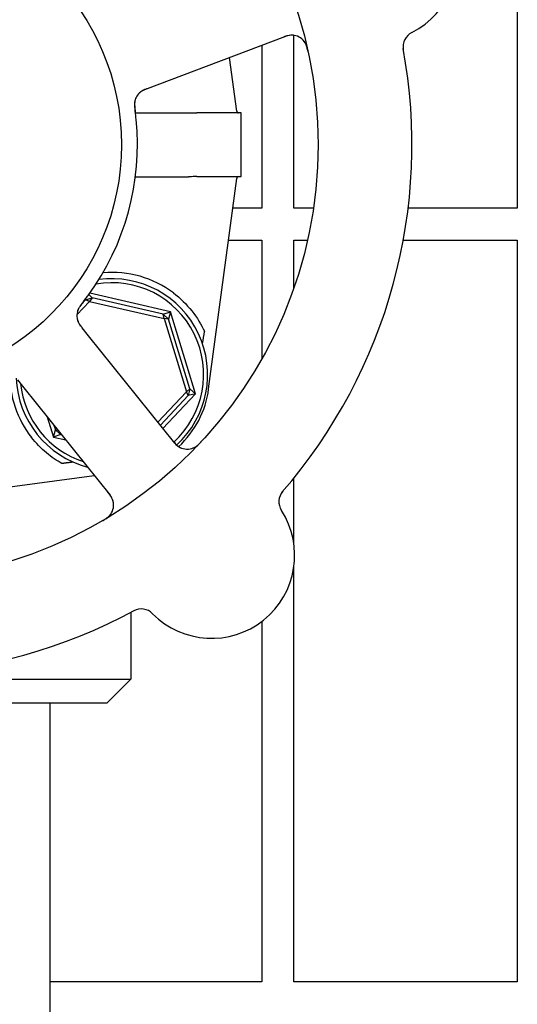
# Model space of a CAD drawing. Header units: inches. Extents: x 24 to 1128, y -69 to 748.
# Tile 638 of 656: x 737.1 to 739.05, y 639.69 to 643.55. Entities that reach past the tile are written whole.
import ezdxf

# ---------------------------------------------------------------- set-up
doc = ezdxf.new("R2010")
doc.units = ezdxf.units.IN
doc.header["$LTSCALE"] = 32
doc.header["$MEASUREMENT"] = 0
doc.layers.add('Visible (ANSI)', color=7, linetype='Continuous', lineweight=30)

msp = doc.modelspace()

# ---------------------------------------------------------------- linework, layer by layer
at = {"layer": 'Visible (ANSI)'}
for p, q in [((739.04813, 645.71353), (739.04813, 642.80728)), ((737.63777, 643.29017), (738.14214, 643.48118)), ((738.17313, 642.80728), (738.17313, 643.4846)), ((738.04813, 643.44557), (738.04813, 642.80728)), ((737.94938, 643.18781), (737.92145, 643.3976)), ((737.60048, 643.27604), (737.63777, 643.29017)), ((737.55279, 643.18131), (737.76121, 643.18131)), ((737.96692, 643.18103), (737.79331, 643.18103)), ((737.96692, 642.93103), (737.96692, 643.18103)), ((737.55279, 642.93075), (737.76121, 642.93075)), ((737.79331, 642.93103), (737.96692, 642.93103)), ((737.83957, 642.09937), (737.94938, 642.92425)), ((738.04813, 642.80728), (737.93381, 642.80728)), ((738.24995, 642.80728), (738.17313, 642.80728)), ((739.04813, 642.80728), (738.62071, 642.80728)), ((737.91717, 642.68228), (738.04813, 642.68228)), ((738.04813, 642.68228), (738.04813, 642.21757)), ((738.17313, 642.49432), (738.17313, 642.68228)), ((738.17313, 642.68228), (738.22676, 642.68228)), ((738.60173, 642.68228), (739.04813, 642.68228)), ((739.04813, 642.68228), (739.04813, 639.77603)), ((737.37039, 642.46921), (737.38319, 642.45622)), ((737.68965, 642.40136), (737.3741, 642.47436)), ((737.32355, 642.38925), (737.37324, 642.44248)), ((737.35731, 642.44832), (737.343, 642.43299)), ((737.35731, 642.44832), (737.38319, 642.45622)), ((737.35731, 642.44832), (737.35812, 642.45265)), ((737.37324, 642.44248), (737.35731, 642.44832)), ((737.38319, 642.45622), (737.37324, 642.44248)), ((737.37324, 642.44248), (737.66503, 642.37498)), ((737.66212, 642.39169), (737.38319, 642.45622)), ((737.66212, 642.39169), (737.68965, 642.40136)), ((737.66212, 642.39169), (737.6819, 642.37322)), ((737.66503, 642.37498), (737.66212, 642.39169)), ((737.68965, 642.40136), (737.6819, 642.37322)), ((737.78762, 642.08039), (737.68965, 642.40136)), ((737.6819, 642.37322), (737.66503, 642.37498)), ((737.66503, 642.37498), (737.75246, 642.08852)), ((737.76548, 642.0994), (737.6819, 642.37322)), ((737.36968, 642.30739), (737.34471, 642.33851)), ((737.7072, 641.88673), (737.36968, 642.30739)), ((737.09123, 642.1351), (737.11619, 642.104)), ((737.11619, 642.104), (737.45371, 641.68334)), ((737.75246, 642.08852), (737.64106, 641.96916)), ((737.75246, 642.08852), (737.76548, 642.0994)), ((737.75938, 642.07303), (737.75246, 642.08852)), ((737.76548, 642.0994), (737.75938, 642.07303)), ((737.76548, 642.0994), (737.78762, 642.08039)), ((737.65094, 641.95685), (737.75938, 642.07303)), ((737.66082, 641.94454), (737.78762, 642.08039)), ((737.78762, 642.08039), (737.75938, 642.07303)), ((737.20738, 641.99035), (737.23169, 641.9107)), ((737.23169, 641.9107), (737.23944, 641.93884)), ((737.23375, 641.95749), (737.23944, 641.93884)), ((737.23944, 641.93884), (737.24955, 641.93779)), ((737.25922, 641.92037), (737.23944, 641.93884)), ((737.25922, 641.92037), (737.23169, 641.9107)), ((737.23169, 641.9107), (737.28031, 641.89946)), ((737.25803, 641.92722), (737.25922, 641.92037)), ((737.25922, 641.92037), (737.2645, 641.91915)), ((736.56067, 641.64978), (737.39186, 641.76043)), ((738.17313, 641.49335), (738.17313, 641.75005)), ((738.17313, 639.77603), (738.17313, 641.40132)), ((737.53442, 641.2237), (737.53442, 640.96228)), ((738.04813, 641.18864), (738.04813, 639.77603)), ((735.58692, 640.96228), (737.53442, 640.96228)), ((737.44067, 640.86853), (737.53442, 640.96228)), ((737.44067, 640.86853), (735.68067, 640.86853)), ((737.21817, 640.86853), (737.21817, 639.09353)), ((738.04813, 639.77603), (737.21817, 639.77603)), ((739.04813, 639.77603), (738.17313, 639.77603))]:
    msp.add_line(p, q, dxfattribs=at)
for radius in [1.7075, 0.9375]:
    msp.add_circle((736.56067, 643.05603), radius, dxfattribs=at)
for centre, radius, start, end in [((738.48949, 643.78648), 0.325, 296.66113, 104.82247), ((738.16428, 643.42273), 0.0625, 12.88035, 110.7418), ((738.66337, 643.44018), 0.0625, 116.66113, 190.3534), ((736.56067, 643.05603), 2.075, 318.99965, 10.48395), ((737.61146, 643.21337), 0.0625, 128.31583, 168.22862), ((737.95712, 643.18884), 0.00781, 187.58266, 270), ((736.56067, 643.05603), 1, 323.83299, 5.65061), ((737.95712, 642.92322), 0.00781, 90, 172.41734), ((737.46067, 642.15603), 0.4, 52.97261, 94.99892), ((737.46067, 642.15603), 0.35938, 312.5485, 99.97535), ((737.46067, 642.15603), 0.375, 312.58331, 97.82604), ((737.38601, 642.38691), 0.0625, 161.2706, 202.30345), ((737.46067, 642.15603), 0.4, 179.10653, 218.18136), ((737.46067, 642.15603), 0.375, 182.20116, 255.29323), ((737.46067, 642.15603), 0.35938, 185.69755, 251.78605), ((737.46785, 642.14885), 0.375, 312.75403, 352.41734), ((737.75595, 641.92584), 0.0625, 218.7418, 316.60325), ((738.17704, 641.65737), 0.0625, 139.1302, 212.82247), ((737.40496, 641.64422), 0.0625, 300.88035, 38.7418), ((737.85141, 641.44733), 0.325, 224.66113, 32.82247), ((737.57579, 641.17495), 0.0625, 44.66113, 118.3534), ((736.56067, 643.05603), 2.075, 246.99965, 298.48395)]:
    msp.add_arc(centre, radius, start, end, dxfattribs=at)
msp.add_ellipse((738.05863, 645.16586), major_axis=(-0.57653, -4.33091), ratio=0.0429148, start_param=0.8462542, end_param=0.8607442, dxfattribs=at)
for points, knots in [([(738.17211, 643.48473), (738.17144, 643.48481), (738.17062, 643.48488), (738.16724, 643.4851), (738.16475, 643.48512), (738.15788, 643.48452), (738.1536, 643.48384), (738.14547, 643.48184), (738.14167, 643.48071), (738.13609, 643.4788), (738.13442, 643.47821), (738.13078, 643.47687), (738.12877, 643.47611), (738.12679, 643.47536)], [0.11682073, 0.11682073, 0.11682073, 0.11682073, 0.13209763, 0.13209763, 0.17640845, 0.17640845, 0.22121696, 0.22121696, 0.25582457, 0.25582457, 0.27005755, 0.27005755, 0.2865375, 0.2865375, 0.2865375, 0.2865375]), ([(738.22834, 643.42268), (738.22817, 643.42348), (738.22799, 643.42427), (738.22724, 643.42761), (738.22662, 643.43025), (738.22534, 643.43509), (738.2247, 643.4373), (738.22318, 643.44209), (738.22224, 643.4447), (738.22058, 643.44881), (738.21984, 643.45046), (738.21835, 643.45352), (738.21759, 643.45493), (738.216, 643.45764), (738.21515, 643.45894), (738.21406, 643.46049), (738.21373, 643.46093), (738.21346, 643.46129)], [0, 0, 0, 0, 0.00673636, 0.00673636, 0.02806078, 0.02806078, 0.0453371, 0.0453371, 0.06652159, 0.06652159, 0.08352226, 0.08352226, 0.10158901, 0.10158901, 0.12223493, 0.12223493, 0.13206643, 0.13206643, 0.13206643, 0.13206643]), ([(737.59272, 643.27306), (737.59175, 643.27268), (737.59077, 643.27227), (737.58694, 643.27065), (737.58405, 643.2693), (737.57878, 643.26645), (737.57632, 643.26492), (737.5727, 643.26232), (737.57137, 643.26128), (737.56964, 643.25979), (737.56912, 643.25934), (737.56855, 643.25881), (737.56845, 643.25872), (737.56834, 643.25862)], [0.016833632, 0.016833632, 0.016833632, 0.016833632, 0.024996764, 0.024996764, 0.048690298, 0.048690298, 0.071674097, 0.071674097, 0.086017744, 0.086017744, 0.092484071, 0.092484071, 0.093980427, 0.093980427, 0.093980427, 0.093980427]), ([(737.60032, 643.27599), (737.59941, 643.27564), (737.59849, 643.27529), (737.59672, 643.27462), (737.59584, 643.27428), (737.59332, 643.2733), (737.59171, 643.27267), (737.58913, 643.27161), (737.58811, 643.27117), (737.58424, 643.26948), (737.58186, 643.26829), (737.57832, 643.26632), (737.57659, 643.26524), (737.57412, 643.26349), (737.57346, 643.26299), (737.5725, 643.26225), (737.57214, 643.26196), (737.57197, 643.26183), (737.57196, 643.26181), (737.57196, 643.26181)], [0, 0, 0, 0, 0.00805947, 0.00805947, 0.01607833, 0.01607833, 0.0318321, 0.0318321, 0.04288224, 0.04288224, 0.07619177, 0.07619177, 0.108399, 0.108399, 0.1204764, 0.1204764, 0.12953115, 0.12953115, 0.13163231, 0.13163231, 0.13163231, 0.13163231]), ([(737.55044, 643.22697), (737.55044, 643.22697), (737.55043, 643.22689), (737.55035, 643.22651), (737.55025, 643.22605), (737.55002, 643.22476), (737.54988, 643.22386), (737.54952, 643.22106), (737.54935, 643.21893), (737.54926, 643.21498), (737.54927, 643.2133), (737.54939, 643.21022), (737.54947, 643.20888), (737.54974, 643.20533), (737.54997, 643.20303), (737.55052, 643.19831), (737.55086, 643.19583), (737.55126, 643.1929), (737.55133, 643.19236), (737.55141, 643.19181)], [0.07093315, 0.07093315, 0.07093315, 0.07093315, 0.07636582, 0.07636582, 0.08666451, 0.08666451, 0.09983227, 0.09983227, 0.12422951, 0.12422951, 0.14000403, 0.14000403, 0.15098746, 0.15098746, 0.16837573, 0.16837573, 0.18725581, 0.18725581, 0.19162474, 0.19162474, 0.19162474, 0.19162474]), ([(737.55189, 643.2323), (737.55174, 643.23179), (737.55159, 643.23126), (737.55121, 643.22977), (737.55098, 643.22874), (737.55066, 643.22701), (737.55058, 643.22655), (737.5503, 643.22471), (737.5501, 643.22311), (737.54985, 643.21964), (737.54977, 643.21789), (737.54973, 643.21459), (737.54974, 643.21315), (737.54985, 643.20906), (737.55001, 643.20618), (737.55044, 643.20079), (737.5507, 643.19827), (737.55134, 643.19253), (737.55176, 643.1893), (737.55228, 643.18532), (737.55238, 643.18454), (737.55248, 643.18377)], [0.13529987, 0.13529987, 0.13529987, 0.13529987, 0.15041628, 0.15041628, 0.17862374, 0.17862374, 0.18801436, 0.18801436, 0.213705, 0.213705, 0.23365386, 0.23365386, 0.24706171, 0.24706171, 0.26969874, 0.26969874, 0.28871803, 0.28871803, 0.31389263, 0.31389263, 0.31994869, 0.31994869, 0.31994869, 0.31994869]), ([(737.55581, 643.15449), (737.55487, 643.16405), (737.5535, 643.17595), (737.55223, 643.18564), (737.55195, 643.18785), (737.55167, 643.18989), (737.55142, 643.19173)], [0, 0, 0, 0, 0.41999651, 0.41999651, 0.41999651, 0.51583384, 0.51583384, 0.51583384, 0.51583384]), ([(737.76121, 643.18131), (737.7613, 643.18131), (737.7614, 643.18131), (737.76176, 643.18131), (737.76202, 643.18131), (737.7627, 643.18131), (737.7631, 643.18131), (737.76468, 643.1813), (737.76585, 643.18129), (737.76971, 643.18126), (737.77222, 643.18123), (737.77632, 643.18117), (737.77761, 643.18115), (737.77885, 643.18113)], [0.065326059, 0.065326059, 0.065326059, 0.065326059, 0.065886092, 0.065886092, 0.067505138, 0.067505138, 0.069967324, 0.069967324, 0.077104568, 0.077104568, 0.093330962, 0.093330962, 0.101340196, 0.101340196, 0.101340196, 0.101340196]), ([(737.77885, 642.93093), (737.77468, 642.93086), (737.77024, 642.93079), (737.76468, 642.93076), (737.76399, 642.93076), (737.76292, 642.93075), (737.76255, 642.93075), (737.76194, 642.93075), (737.7617, 642.93075), (737.76138, 642.93075), (737.7613, 642.93075), (737.76121, 642.93075)], [0.027184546, 0.027184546, 0.027184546, 0.027184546, 0.056924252, 0.056924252, 0.061161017, 0.061161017, 0.063446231, 0.063446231, 0.064876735, 0.064876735, 0.065401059, 0.065401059, 0.065401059, 0.065401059]), ([(737.70155, 642.47537), (737.72811, 642.45533), (737.75302, 642.43104), (737.79454, 642.37886), (737.8111, 642.35094), (737.82327, 642.32492), (737.82351, 642.3244), (737.82374, 642.32389)], [2.42631602, 2.42631602, 2.42631602, 2.42631602, 2.67966729, 2.67966729, 2.93613935, 2.93613935, 2.94129083, 2.94129083, 2.94129083, 2.94129083]), ([(737.35022, 642.44234), (737.34821, 642.43976), (737.34621, 642.4372), (737.34258, 642.43245), (737.34095, 642.43026), (737.33798, 642.42611), (737.33662, 642.42413), (737.33445, 642.42084), (737.33359, 642.41947), (737.33176, 642.41645), (737.33086, 642.41486), (737.32932, 642.41197), (737.32868, 642.41067), (737.32731, 642.40766), (737.32672, 642.40612), (737.32578, 642.40338), (737.32541, 642.40213), (737.32513, 642.40105)], [0, 0, 0, 0, 0.0253292, 0.0253292, 0.04592782, 0.04592782, 0.06431613, 0.06431613, 0.07801539, 0.07801539, 0.09688899, 0.09688899, 0.11755369, 0.11755369, 0.15067695, 0.15067695, 0.17984281, 0.17984281, 0.17984281, 0.17984281]), ([(737.34521, 642.43595), (737.34465, 642.43524), (737.34409, 642.43454), (737.34296, 642.43311), (737.3424, 642.43239), (737.34034, 642.42975), (737.33882, 642.42776), (737.33594, 642.4238), (737.33454, 642.42177), (737.33255, 642.41865), (737.33183, 642.41747), (737.33022, 642.41466), (737.32943, 642.41313), (737.32831, 642.41074), (737.32789, 642.40978), (737.32714, 642.4079), (737.32681, 642.40698), (737.32658, 642.40629), (737.32654, 642.40617), (737.32654, 642.40617)], [0, 0, 0, 0, 0.00712604, 0.00712604, 0.01419238, 0.01419238, 0.03284312, 0.03284312, 0.05207098, 0.05207098, 0.06472354, 0.06472354, 0.08419423, 0.08419423, 0.09866358, 0.09866358, 0.11516786, 0.11516786, 0.12167905, 0.12167905, 0.12167905, 0.12167905]), ([(737.34521, 642.43596), (737.35016, 642.44223), (737.35706, 642.45117), (737.36299, 642.45913), (737.36472, 642.46147), (737.36639, 642.46373), (737.36797, 642.46589)], [0.48416631, 0.48416631, 0.48416631, 0.48416631, 0.88318571, 0.88318571, 0.88318571, 1, 1, 1, 1]), ([(737.32587, 642.36991), (737.32595, 642.36964), (737.32603, 642.36935), (737.32638, 642.36825), (737.32667, 642.36737), (737.32758, 642.36489), (737.32827, 642.36323), (737.33054, 642.35839), (737.33241, 642.35513), (737.33618, 642.34947), (737.33802, 642.34699), (737.33983, 642.34465)], [0.094581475, 0.094581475, 0.094581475, 0.094581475, 0.097636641, 0.097636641, 0.105884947, 0.105884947, 0.120706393, 0.120706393, 0.149460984, 0.149460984, 0.172558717, 0.172558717, 0.172558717, 0.172558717]), ([(737.32781, 642.3641), (737.32781, 642.3641), (737.32782, 642.3641), (737.32783, 642.36407), (737.32785, 642.364), (737.32798, 642.3637), (737.32809, 642.36341), (737.32867, 642.36205), (737.32947, 642.36027), (737.33076, 642.35786), (737.3311, 642.35725), (737.33303, 642.35393), (737.33492, 642.35112), (737.33849, 642.34637), (737.33962, 642.34491), (737.34143, 642.34261), (737.34206, 642.34182), (737.34335, 642.34021), (737.34401, 642.33938), (737.34467, 642.33856)], [0.05598665, 0.05598665, 0.05598665, 0.05598665, 0.05687301, 0.05687301, 0.0600697, 0.0600697, 0.06858049, 0.06858049, 0.09786867, 0.09786867, 0.10758076, 0.10758076, 0.14991049, 0.14991049, 0.16694482, 0.16694482, 0.17567446, 0.17567446, 0.18444701, 0.18444701, 0.18444701, 0.18444701]), ([(737.26509, 641.8071), (737.24518, 641.81826), (737.22438, 641.83227), (737.18332, 641.86646), (737.16326, 641.88714), (737.14625, 641.90877)], [0.49640247, 0.49640247, 0.49640247, 0.49640247, 0.68798762, 0.68798762, 0.89549896, 0.89549896, 0.89549896, 0.89549896]), ([(737.69688, 641.89958), (737.69727, 641.8991), (737.69766, 641.89862), (737.69894, 641.89702), (737.69983, 641.89592), (737.70411, 641.89068), (737.70752, 641.88677), (737.71325, 641.88092), (737.71577, 641.87862), (737.72243, 641.87322), (737.72689, 641.87054), (737.7301, 641.86895), (737.73042, 641.8688), (737.7307, 641.86866)], [0, 0, 0, 0, 0.00480624, 0.00480624, 0.01589597, 0.01589597, 0.05833406, 0.05833406, 0.09384639, 0.09384639, 0.15340885, 0.15340885, 0.16065924, 0.16065924, 0.16065924, 0.16065924]), ([(737.77885, 641.86768), (737.77937, 641.8679), (737.78003, 641.86818), (737.78229, 641.86923), (737.78406, 641.87014), (737.78753, 641.87225), (737.78904, 641.87324), (737.7926, 641.8758), (737.79474, 641.87748), (737.79865, 641.88082), (737.80047, 641.88247), (737.80415, 641.886), (737.80603, 641.88791), (737.80894, 641.89097), (737.81003, 641.89213), (737.81114, 641.89333)], [0.10313051, 0.10313051, 0.10313051, 0.10313051, 0.11603194, 0.11603194, 0.14472131, 0.14472131, 0.16305353, 0.16305353, 0.18481803, 0.18481803, 0.20320408, 0.20320408, 0.22373688, 0.22373688, 0.23709216, 0.23709216, 0.23709216, 0.23709216]), ([(737.46635, 641.65594), (737.46622, 641.65659), (737.46603, 641.6574), (737.4652, 641.66068), (737.46444, 641.66305), (737.46175, 641.66941), (737.45978, 641.67326), (737.45537, 641.68038), (737.45312, 641.68364), (737.44958, 641.68836), (737.4485, 641.68976), (737.4461, 641.69282), (737.44476, 641.69449), (737.44344, 641.69614)], [0.11682073, 0.11682073, 0.11682073, 0.11682073, 0.13209763, 0.13209763, 0.17640845, 0.17640845, 0.22121696, 0.22121696, 0.25582457, 0.25582457, 0.27005755, 0.27005755, 0.2865375, 0.2865375, 0.2865375, 0.2865375]), ([(737.42471, 641.58328), (737.42542, 641.5837), (737.42611, 641.5841), (737.42906, 641.58585), (737.43138, 641.58726), (737.43559, 641.58997), (737.4375, 641.59126), (737.44157, 641.59419), (737.44377, 641.59588), (737.44716, 641.59873), (737.44851, 641.59995), (737.45096, 641.60231), (737.45206, 641.60347), (737.45415, 641.60583), (737.45512, 641.60703), (737.45626, 641.60855), (737.45658, 641.609), (737.45684, 641.60937)], [0, 0, 0, 0, 0.00673636, 0.00673636, 0.02806078, 0.02806078, 0.0453371, 0.0453371, 0.06652159, 0.06652159, 0.08352226, 0.08352226, 0.10158901, 0.10158901, 0.12223493, 0.12223493, 0.13206643, 0.13206643, 0.13206643, 0.13206643])]:
    msp.add_open_spline(points, degree=3, knots=knots, dxfattribs=at)
for points in [[(737.77885, 643.18113), (737.78367, 643.18106), (737.7885, 643.18103), (737.79331, 643.18103)], [(737.79331, 642.93103), (737.78833, 642.93103), (737.78351, 642.93099), (737.77885, 642.93093)]]:
    msp.add_open_spline(points, degree=3, dxfattribs=at)
msp.add_rational_spline([(737.30972, 641.81275), (737.28738, 641.80992), (737.26509, 641.8071)], [0.999969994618, 0.999969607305, 0.999970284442], degree=2, dxfattribs=at)

doc.saveas('drawing.dxf')
